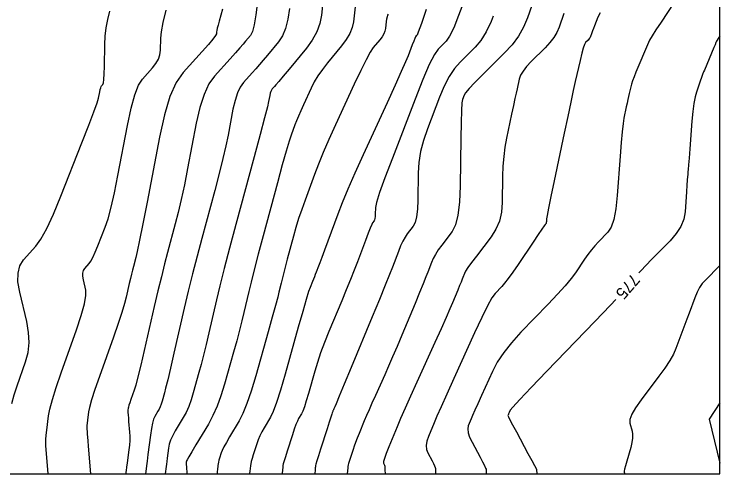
# Model space of a CAD drawing. Extents: x 2082232 to 2083549, y 592624 to 593832.
# Drawn here: x 2083507.14 to 2083549.07, y 592623.8 to 592651.11 of the extents above; entities that cross this region are included whole.
import ezdxf

# ---------------------------------------------------------------- set-up
doc = ezdxf.new("R2010")
doc.units = 0
for name, color, linetype in [('DT_X_Contour_Major', 7, 'Continuous'), ('DT_X_Contour_Minor', 7, 'Continuous'), ('DT_X_TIN_Hull', 7, 'Continuous')]:
    doc.layers.add(name, color=color, linetype=linetype)

msp = doc.modelspace()

# ---------------------------------------------------------------- linework, layer by layer
at = {"layer": 'DT_X_Contour_Major'}
for points in [[(2083525.547, 592652.419), (2083525.397, 592651.052), (2083525.3, 592650.544), (2083525.119, 592650.049), (2083524.856, 592649.564), (2083524.509, 592649.091), (2083523.475, 592647.843), (2083523.129, 592647.427), (2083522.869, 592647.115), (2083522.694, 592646.907), (2083522.604, 592646.803), (2083522.477, 592646.662), (2083522.432, 592646.599), (2083522.392, 592646.515), (2083522.358, 592646.409), (2083522.329, 592646.282), (2083522.259, 592645.916), (2083522.186, 592645.608), (2083522.017, 592644.957), (2083521.754, 592643.965), (2083521.396, 592642.631), (2083520.314, 592638.617), (2083519.938, 592637.208), (2083519.621, 592635.992), (2083519.363, 592634.968), (2083519.164, 592634.137), (2083518.712, 592632.178), (2083518.548, 592631.479), (2083518.395, 592630.852), (2083518.253, 592630.297), (2083518.121, 592629.813), (2083517.784, 592628.619), (2083517.652, 592628.19), (2083517.508, 592627.801), (2083517.351, 592627.45), (2083517.182, 592627.138), (2083516.715, 592626.359), (2083516.559, 592626.076), (2083516.438, 592625.81), (2083516.355, 592625.562), (2083516.307, 592625.331), (2083516.23, 592624.741), (2083516.203, 592624.537), (2083516.182, 592624.371), (2083516.165, 592624.241), (2083516.106, 592623.798)], [(2083506.997, 592627.98), (2083507.136, 592628.49), (2083507.31, 592629.02), (2083507.816, 592630.458), (2083507.963, 592631.011), (2083508.023, 592631.593), (2083507.997, 592632.204), (2083507.884, 592632.843), (2083507.467, 592634.587), (2083507.364, 592635.197), (2083507.369, 592635.719), (2083507.482, 592636.155), (2083507.701, 592636.503), (2083508.43, 592637.315), (2083508.728, 592637.73), (2083509.074, 592638.365), (2083509.469, 592639.219), (2083509.913, 592640.294), (2083511.16, 592643.454), (2083511.572, 592644.509), (2083511.875, 592645.303), (2083512.067, 592645.838), (2083512.15, 592646.112), (2083512.223, 592646.496), (2083512.251, 592646.627), (2083512.279, 592646.729), (2083512.308, 592646.803), (2083512.337, 592646.85), (2083512.415, 592646.936), (2083512.442, 592647.026), (2083512.465, 592647.232), (2083512.483, 592647.554), (2083512.497, 592647.991), (2083512.527, 592649.311), (2083512.554, 592649.806), (2083512.612, 592650.301), (2083512.701, 592650.796), (2083512.821, 592651.29)], [(2083535.594, 592650.978), (2083535.481, 592650.679), (2083535.181, 592650.048), (2083534.866, 592649.535), (2083534.535, 592649.141), (2083533.633, 592648.248), (2083533.303, 592647.868), (2083532.99, 592647.395), (2083532.694, 592646.83), (2083532.415, 592646.173), (2083531.694, 592644.299), (2083531.456, 592643.609), (2083531.285, 592642.942), (2083531.179, 592642.3), (2083531.139, 592641.681), (2083531.12, 592640.064), (2083531.097, 592639.512), (2083531.044, 592639.068), (2083530.959, 592638.734), (2083530.844, 592638.508), (2083530.496, 592638.049), (2083530.365, 592637.856), (2083530.234, 592637.618), (2083530.103, 592637.337), (2083529.971, 592637.012), (2083529.62, 592636.086), (2083529.446, 592635.641), (2083529.188, 592635.001), (2083528.846, 592634.165), (2083528.419, 592633.134), (2083527.169, 592630.123), (2083526.757, 592629.13), (2083526.456, 592628.407), (2083526.267, 592627.955), (2083526.191, 592627.774), (2083526.135, 592627.653), (2083526.116, 592627.609), (2083526.099, 592627.57), (2083526.084, 592627.536), (2083526.071, 592627.506), (2083526.041, 592627.432), (2083526.013, 592627.351), (2083525.951, 592627.165), (2083525.856, 592626.872), (2083525.728, 592626.473), (2083525.341, 592625.269), (2083525.213, 592624.87), (2083525.121, 592624.574), (2083525.065, 592624.383), (2083525.044, 592624.296), (2083525.035, 592624.203), (2083525.032, 592624.167), (2083525.028, 592624.126), (2083525.024, 592624.081), (2083525.019, 592624.033), (2083524.997, 592623.798)], [(2083549.073, 592649.81), (2083548.906, 592649.554), (2083548.881, 592649.508), (2083548.841, 592649.42), (2083548.784, 592649.289), (2083548.71, 592649.117), (2083548.15, 592647.784), (2083548.105, 592647.673), (2083548.049, 592647.525), (2083547.982, 592647.34), (2083547.903, 592647.117), (2083547.678, 592646.473), (2083547.598, 592646.185), (2083547.527, 592645.802), (2083547.465, 592645.326), (2083547.412, 592644.756), (2083547.282, 592643.109), (2083547.239, 592642.561), (2083547.206, 592642.151), (2083547.185, 592641.879), (2083547.174, 592641.744), (2083547.16, 592641.57), (2083547.152, 592641.457), (2083547.137, 592641.25), (2083547.115, 592640.948), (2083547.086, 592640.551), (2083547, 592639.365), (2083546.921, 592638.925), (2083546.748, 592638.492), (2083546.481, 592638.067), (2083546.12, 592637.65), (2083545.032, 592636.549), (2083544.667, 592636.175), (2083544.386, 592635.879), (2083544.255, 592635.733)], [(2083542.883, 592634.147), (2083542.574, 592633.822), (2083541.634, 592632.843), (2083538.796, 592629.898), (2083537.861, 592628.925), (2083537.187, 592628.215), (2083536.773, 592627.768), (2083536.619, 592627.585), (2083536.556, 592627.446), (2083536.535, 592627.398), (2083536.518, 592627.36), (2083536.505, 592627.331), (2083536.496, 592627.311), (2083536.479, 592627.269), (2083536.506, 592627.196), (2083536.598, 592627.008), (2083536.757, 592626.705), (2083536.981, 592626.287), (2083537.667, 592625.018), (2083537.892, 592624.601), (2083538.053, 592624.302), (2083538.15, 592624.119), (2083538.182, 592624.054), (2083538.187, 592623.798)]]:
    msp.add_lwpolyline(points, dxfattribs=at)
at = {"layer": 'DT_X_Contour_Minor'}
for points in [[(2083547.804, 592654.045), (2083545.574, 592650.629), (2083545.274, 592650.165), (2083545.049, 592649.809), (2083544.9, 592649.562), (2083544.827, 592649.423), (2083544.085, 592647.661), (2083543.974, 592647.386), (2083543.884, 592647.147), (2083543.817, 592646.945), (2083543.772, 592646.779), (2083543.683, 592646.385), (2083543.648, 592646.224), (2083543.607, 592646.038), (2083543.562, 592645.828), (2083543.513, 592645.592), (2083543.374, 592644.931), (2083543.321, 592644.604), (2083543.265, 592644.119), (2083543.205, 592643.477), (2083543.143, 592642.677), (2083542.974, 592640.333), (2083542.892, 592639.537), (2083542.773, 592638.907), (2083542.617, 592638.444), (2083542.424, 592638.147), (2083541.861, 592637.577), (2083541.651, 592637.352), (2083541.442, 592637.105), (2083541.236, 592636.837), (2083541.031, 592636.546), (2083540.489, 592635.743), (2083540.235, 592635.401), (2083539.881, 592634.977), (2083539.426, 592634.471), (2083538.87, 592633.883), (2083537.255, 592632.208), (2083536.695, 592631.591), (2083536.226, 592630.998), (2083535.847, 592630.428), (2083535.559, 592629.881), (2083534.911, 592628.455), (2083534.691, 592627.967), (2083534.515, 592627.574), (2083534.383, 592627.274), (2083534.296, 592627.069), (2083534.122, 592626.646), (2083534.087, 592626.467), (2083534.113, 592626.244), (2083534.199, 592625.979), (2083534.347, 592625.672), (2083534.821, 592624.795), (2083534.977, 592624.504), (2083535.088, 592624.288), (2083535.155, 592624.147), (2083535.178, 592624.082), (2083535.183, 592623.798)], [(2083538.148, 592652.367), (2083537.639, 592650.88), (2083537.41, 592650.33), (2083537.104, 592649.797), (2083536.722, 592649.28), (2083536.263, 592648.78), (2083534.936, 592647.467), (2083534.497, 592647.025), (2083534.172, 592646.682), (2083533.963, 592646.438), (2083533.869, 592646.295), (2083533.773, 592646.044), (2083533.739, 592645.829), (2083533.712, 592645.373), (2083533.691, 592644.675), (2083533.675, 592643.737), (2083533.642, 592640.912), (2083533.603, 592639.947), (2083533.509, 592639.172), (2083533.362, 592638.588), (2083533.161, 592638.193), (2083532.552, 592637.392), (2083532.342, 592637.102), (2083532.168, 592636.833), (2083532.031, 592636.585), (2083531.931, 592636.357), (2083531.71, 592635.776), (2083531.602, 592635.498), (2083531.44, 592635.096), (2083531.225, 592634.572), (2083530.958, 592633.926), (2083530.174, 592632.039), (2083529.891, 592631.361), (2083529.628, 592630.744), (2083529.385, 592630.187), (2083529.164, 592629.691), (2083528.6, 592628.449), (2083528.4, 592628.006), (2083528.224, 592627.609), (2083528.072, 592627.257), (2083527.944, 592626.95), (2083527.632, 592626.194), (2083527.522, 592625.922), (2083527.426, 592625.671), (2083527.343, 592625.443), (2083527.273, 592625.237), (2083527.106, 592624.716), (2083527.051, 592624.543), (2083527.011, 592624.416), (2083526.987, 592624.333), (2083526.978, 592624.296), (2083526.974, 592624.255), (2083526.972, 592624.234), (2083526.969, 592624.201), (2083526.965, 592624.155), (2083526.931, 592623.798)], [(2083521.595, 592651.846), (2083521.498, 592651.069), (2083521.397, 592650.476), (2083521.293, 592650.068), (2083521.186, 592649.843), (2083520.894, 592649.492), (2083520.755, 592649.328), (2083520.555, 592649.1), (2083520.295, 592648.809), (2083519.975, 592648.454), (2083519.041, 592647.422), (2083518.71, 592646.957), (2083518.419, 592646.336), (2083518.167, 592645.56), (2083517.955, 592644.627), (2083517.441, 592641.933), (2083517.251, 592640.969), (2083517.066, 592640.1), (2083516.887, 592639.324), (2083516.713, 592638.643), (2083516.257, 592636.95), (2083516.08, 592636.273), (2083515.888, 592635.511), (2083515.684, 592634.664), (2083515.466, 592633.732), (2083514.867, 592631.133), (2083514.661, 592630.255), (2083514.493, 592629.567), (2083514.363, 592629.071), (2083514.27, 592628.767), (2083514.074, 592628.21), (2083514.009, 592628.022), (2083513.961, 592627.875), (2083513.93, 592627.769), (2083513.916, 592627.705), (2083513.902, 592627.588), (2083513.898, 592627.548), (2083513.895, 592627.514), (2083513.894, 592627.487), (2083513.894, 592627.467), (2083513.91, 592627.278), (2083513.923, 592627.122), (2083513.94, 592626.912), (2083513.993, 592626.276), (2083514.006, 592626.031), (2083514.004, 592625.773), (2083513.987, 592625.503), (2083513.957, 592625.219), (2083513.855, 592624.446), (2083513.822, 592624.191), (2083513.798, 592624.006), (2083513.783, 592623.891), (2083513.777, 592623.846), (2083513.77, 592623.798)], [(2083533.89, 592651.977), (2083533.551, 592651.027), (2083533.257, 592650.298), (2083533.009, 592649.79), (2083532.807, 592649.503), (2083532.329, 592649.03), (2083532.109, 592648.711), (2083531.808, 592648.108), (2083531.425, 592647.222), (2083530.961, 592646.052), (2083529.615, 592642.555), (2083529.173, 592641.389), (2083528.857, 592640.512), (2083528.667, 592639.924), (2083528.602, 592639.626), (2083528.597, 592639.216), (2083528.592, 592639.077), (2083528.578, 592638.964), (2083528.557, 592638.88), (2083528.528, 592638.822), (2083528.439, 592638.707), (2083528.388, 592638.609), (2083528.299, 592638.403), (2083528.174, 592638.089), (2083528.012, 592637.666), (2083527.53, 592636.395), (2083527.336, 592635.893), (2083527.117, 592635.339), (2083526.872, 592634.733), (2083526.601, 592634.075), (2083525.844, 592632.252), (2083525.578, 592631.592), (2083525.349, 592630.98), (2083525.155, 592630.415), (2083524.998, 592629.898), (2083524.627, 592628.582), (2083524.497, 592628.136), (2083524.385, 592627.786), (2083524.292, 592627.532), (2083524.217, 592627.374), (2083524.041, 592627.08), (2083523.968, 592626.938), (2083523.883, 592626.731), (2083523.784, 592626.46), (2083523.672, 592626.124), (2083523.357, 592625.142), (2083523.253, 592624.813), (2083523.177, 592624.563), (2083523.129, 592624.391), (2083523.11, 592624.297), (2083523.096, 592624.151), (2083523.087, 592624.051), (2083523.063, 592623.798)], [(2083509.164, 592623.798), (2083509.023, 592625.491), (2083509.019, 592625.641), (2083509.027, 592625.84), (2083509.048, 592626.088), (2083509.08, 592626.386), (2083509.184, 592627.246), (2083509.26, 592627.648), (2083509.411, 592628.208), (2083509.636, 592628.926), (2083509.935, 592629.802), (2083510.833, 592632.349), (2083511.121, 592633.213), (2083511.311, 592633.897), (2083511.402, 592634.398), (2083511.396, 592634.719), (2083511.25, 592635.331), (2083511.214, 592635.546), (2083511.216, 592635.729), (2083511.255, 592635.882), (2083511.332, 592636.005), (2083511.589, 592636.29), (2083511.693, 592636.436), (2083511.815, 592636.659), (2083511.954, 592636.959), (2083512.109, 592637.337), (2083512.548, 592638.447), (2083512.718, 592638.951), (2083512.901, 592639.631), (2083513.096, 592640.487), (2083513.303, 592641.518), (2083513.872, 592644.501), (2083514.087, 592645.512), (2083514.306, 592646.306), (2083514.529, 592646.883), (2083514.755, 592647.243), (2083515.363, 592647.915), (2083515.563, 592648.169), (2083515.708, 592648.428), (2083515.797, 592648.692), (2083515.831, 592648.961), (2083515.848, 592649.685), (2083515.888, 592650.05), (2083515.997, 592650.604), (2083516.175, 592651.346)], [(2083519.514, 592651.408), (2083519.318, 592650.692), (2083519.253, 592650.451), (2083519.207, 592650.265), (2083519.179, 592650.134), (2083519.168, 592650.059), (2083519.166, 592649.931), (2083519.111, 592649.83), (2083518.951, 592649.624), (2083518.684, 592649.311), (2083518.31, 592648.893), (2083517.173, 592647.636), (2083516.765, 592647.043), (2083516.395, 592646.206), (2083516.062, 592645.125), (2083515.768, 592643.8), (2083515.032, 592639.941), (2083514.783, 592638.65), (2083514.591, 592637.671), (2083514.454, 592637.004), (2083514.372, 592636.648), (2083514.229, 592636.117), (2083514.173, 592635.904), (2083514.113, 592635.664), (2083514.049, 592635.398), (2083513.98, 592635.105), (2083513.792, 592634.289), (2083513.692, 592633.911), (2083513.532, 592633.392), (2083513.313, 592632.73), (2083513.034, 592631.926), (2083512.211, 592629.592), (2083511.939, 592628.804), (2083511.737, 592628.188), (2083511.608, 592627.745), (2083511.55, 592627.476), (2083511.491, 592626.987), (2083511.473, 592626.818), (2083511.461, 592626.677), (2083511.456, 592626.564), (2083511.459, 592626.479), (2083511.474, 592626.291), (2083511.483, 592626.185), (2083511.518, 592625.762), (2083511.545, 592625.444), (2083511.681, 592623.798)], [(2083523.496, 592651.449), (2083523.399, 592650.807), (2083523.258, 592650.262), (2083523.075, 592649.816), (2083522.848, 592649.467), (2083522.184, 592648.667), (2083521.942, 592648.378), (2083521.712, 592648.108), (2083521.494, 592647.858), (2083521.289, 592647.628), (2083520.759, 592647.042), (2083520.571, 592646.778), (2083520.406, 592646.426), (2083520.263, 592645.984), (2083520.142, 592645.455), (2083519.85, 592643.924), (2083519.718, 592643.289), (2083519.542, 592642.529), (2083519.321, 592641.645), (2083519.055, 592640.637), (2083518.286, 592637.784), (2083518.005, 592636.722), (2083517.738, 592635.678), (2083517.486, 592634.651), (2083517.248, 592633.642), (2083516.632, 592630.972), (2083516.424, 592630.074), (2083516.26, 592629.38), (2083516.141, 592628.89), (2083516.068, 592628.606), (2083515.931, 592628.119), (2083515.877, 592627.945), (2083515.818, 592627.786), (2083515.754, 592627.644), (2083515.685, 592627.517), (2083515.495, 592627.2), (2083515.426, 592627.041), (2083515.36, 592626.805), (2083515.298, 592626.491), (2083515.24, 592626.098), (2083515.089, 592624.946), (2083515.039, 592624.562), (2083515.001, 592624.277), (2083514.976, 592624.088), (2083514.938, 592623.798)], [(2083527.396, 592651.546), (2083527.298, 592650.654), (2083527.227, 592650.314), (2083527.086, 592649.962), (2083526.874, 592649.599), (2083526.593, 592649.223), (2083525.75, 592648.207), (2083525.452, 592647.827), (2083525.191, 592647.45), (2083524.966, 592647.077), (2083524.778, 592646.706), (2083524.325, 592645.722), (2083524.166, 592645.37), (2083524.028, 592645.053), (2083523.911, 592644.771), (2083523.816, 592644.523), (2083523.589, 592643.909), (2083523.475, 592643.56), (2083523.303, 592642.972), (2083523.072, 592642.147), (2083522.783, 592641.085), (2083521.934, 592637.933), (2083521.642, 592636.841), (2083521.402, 592635.927), (2083521.215, 592635.191), (2083521.081, 592634.633), (2083520.793, 592633.384), (2083520.673, 592632.885), (2083520.53, 592632.325), (2083520.364, 592631.703), (2083520.175, 592631.02), (2083519.638, 592629.118), (2083519.428, 592628.435), (2083519.197, 592627.815), (2083518.948, 592627.256), (2083518.679, 592626.76), (2083517.935, 592625.518), (2083517.691, 592625.11), (2083517.517, 592624.815), (2083517.411, 592624.633), (2083517.375, 592624.565), (2083517.371, 592624.536), (2083517.37, 592624.524), (2083517.368, 592624.513), (2083517.367, 592624.501), (2083517.365, 592624.489), (2083517.361, 592624.457), (2083517.36, 592624.434), (2083517.362, 592624.391), (2083517.365, 592624.327), (2083517.37, 592624.242), (2083517.4, 592623.798)], [(2083531.621, 592651.376), (2083531.333, 592650.549), (2083531.153, 592650.045), (2083531.079, 592649.864), (2083531.025, 592649.811), (2083530.996, 592649.763), (2083530.949, 592649.66), (2083530.882, 592649.5), (2083530.798, 592649.285), (2083530.548, 592648.636), (2083530.4, 592648.278), (2083530.141, 592647.692), (2083529.773, 592646.878), (2083529.295, 592645.834), (2083527.875, 592642.748), (2083527.381, 592641.66), (2083526.965, 592640.711), (2083526.626, 592639.901), (2083526.366, 592639.229), (2083525.775, 592637.624), (2083525.574, 592637.08), (2083525.416, 592636.651), (2083525.3, 592636.339), (2083525.226, 592636.142), (2083525.085, 592635.771), (2083525.032, 592635.633), (2083524.979, 592635.496), (2083524.924, 592635.361), (2083524.87, 592635.227), (2083524.723, 592634.873), (2083524.637, 592634.626), (2083524.492, 592634.15), (2083524.287, 592633.446), (2083524.022, 592632.513), (2083523.235, 592629.721), (2083522.959, 592628.776), (2083522.722, 592628.033), (2083522.524, 592627.495), (2083522.364, 592627.159), (2083521.991, 592626.535), (2083521.859, 592626.3), (2083521.742, 592626.063), (2083521.64, 592625.823), (2083521.555, 592625.581), (2083521.346, 592624.933), (2083521.277, 592624.711), (2083521.225, 592624.531), (2083521.192, 592624.393), (2083521.176, 592624.298), (2083521.157, 592624.099), (2083521.146, 592623.976), (2083521.129, 592623.798)], [(2083529.368, 592651.111), (2083529.327, 592651.036), (2083529.293, 592650.938), (2083529.266, 592650.817), (2083529.245, 592650.673), (2083529.2, 592650.257), (2083529.166, 592650.098), (2083529.1, 592649.934), (2083529.002, 592649.765), (2083528.871, 592649.59), (2083528.478, 592649.116), (2083528.296, 592648.847), (2083528.048, 592648.395), (2083527.731, 592647.761), (2083527.347, 592646.945), (2083526.233, 592644.524), (2083525.841, 592643.659), (2083525.502, 592642.879), (2083525.215, 592642.185), (2083524.98, 592641.576), (2083524.424, 592640.065), (2083524.224, 592639.506), (2083524.042, 592638.961), (2083523.878, 592638.429), (2083523.732, 592637.913), (2083523.366, 592636.553), (2083523.24, 592636.081), (2083523.136, 592635.687), (2083523.056, 592635.369), (2083522.998, 592635.129), (2083522.873, 592634.59), (2083522.798, 592634.291), (2083522.665, 592633.797), (2083522.476, 592633.11), (2083522.228, 592632.228), (2083521.492, 592629.617), (2083521.224, 592628.715), (2083520.971, 592627.969), (2083520.734, 592627.379), (2083520.512, 592626.944), (2083519.941, 592625.99), (2083519.749, 592625.663), (2083519.601, 592625.395), (2083519.497, 592625.187), (2083519.437, 592625.039), (2083519.336, 592624.723), (2083519.301, 592624.608), (2083519.274, 592624.499), (2083519.254, 592624.395), (2083519.242, 592624.298), (2083519.218, 592624.047), (2083519.211, 592623.964), (2083519.205, 592623.902), (2083519.201, 592623.861), (2083519.199, 592623.841), (2083519.195, 592623.798)], [(2083539.793, 592651.149), (2083539.514, 592650.331), (2083539.383, 592650.025), (2083539.202, 592649.718), (2083538.97, 592649.413), (2083538.687, 592649.107), (2083537.864, 592648.293), (2083537.588, 592647.999), (2083537.377, 592647.727), (2083537.231, 592647.478), (2083537.15, 592647.252), (2083537.02, 592646.677), (2083536.964, 592646.422), (2083536.891, 592646.086), (2083536.803, 592645.67), (2083536.699, 592645.174), (2083536.4, 592643.744), (2083536.301, 592643.201), (2083536.228, 592642.644), (2083536.181, 592642.074), (2083536.161, 592641.49), (2083536.143, 592639.915), (2083536.096, 592639.345), (2083535.97, 592638.816), (2083535.763, 592638.326), (2083535.477, 592637.878), (2083534.608, 592636.735), (2083534.319, 592636.349), (2083534.103, 592636.048), (2083533.96, 592635.832), (2083533.89, 592635.702), (2083533.801, 592635.467), (2083533.757, 592635.354), (2083533.691, 592635.192), (2083533.604, 592634.979), (2083533.496, 592634.718), (2083533.179, 592633.954), (2083533.024, 592633.592), (2083532.799, 592633.081), (2083532.503, 592632.42), (2083532.137, 592631.609), (2083531.064, 592629.246), (2083530.69, 592628.415), (2083530.37, 592627.694), (2083530.104, 592627.084), (2083529.894, 592626.585), (2083529.406, 592625.4), (2083529.249, 592625.007), (2083529.142, 592624.716), (2083529.085, 592624.528), (2083529.079, 592624.442), (2083529.129, 592624.348), (2083529.146, 592624.309), (2083529.158, 592624.261), (2083529.166, 592624.203), (2083529.17, 592624.137), (2083529.173, 592623.949), (2083529.174, 592623.887), (2083529.175, 592623.843), (2083529.176, 592623.815), (2083529.176, 592623.805), (2083529.176, 592623.798)], [(2083541.953, 592651.178), (2083541.825, 592650.917), (2083541.626, 592650.417), (2083541.559, 592650.246), (2083541.505, 592650.108), (2083541.465, 592650.003), (2083541.439, 592649.931), (2083541.388, 592649.782), (2083541.365, 592649.727), (2083541.332, 592649.671), (2083541.29, 592649.616), (2083541.238, 592649.56), (2083541.089, 592649.413), (2083541.027, 592649.306), (2083540.952, 592649.095), (2083540.865, 592648.78), (2083540.765, 592648.362), (2083540.482, 592647.108), (2083540.361, 592646.564), (2083540.212, 592645.871), (2083540.033, 592645.03), (2083539.825, 592644.04), (2083539.231, 592641.203), (2083539.036, 592640.265), (2083538.895, 592639.577), (2083538.809, 592639.141), (2083538.778, 592638.955), (2083538.766, 592638.794), (2083538.76, 592638.739), (2083538.752, 592638.696), (2083538.741, 592638.664), (2083538.728, 592638.644), (2083538.689, 592638.605), (2083538.634, 592638.529), (2083538.498, 592638.332), (2083538.281, 592638.012), (2083537.982, 592637.571), (2083537.078, 592636.232), (2083536.763, 592635.774), (2083536.496, 592635.403), (2083536.277, 592635.12), (2083536.107, 592634.924), (2083535.715, 592634.518), (2083535.529, 592634.257), (2083535.264, 592633.78), (2083534.92, 592633.087), (2083534.498, 592632.178), (2083533.267, 592629.465), (2083532.847, 592628.537), (2083532.512, 592627.788), (2083532.261, 592627.218), (2083532.095, 592626.827), (2083531.764, 592626.023), (2083531.668, 592625.737), (2083531.627, 592625.48), (2083531.642, 592625.254), (2083531.713, 592625.057), (2083531.975, 592624.572), (2083532.061, 592624.406), (2083532.123, 592624.274), (2083532.161, 592624.175), (2083532.174, 592624.11), (2083532.176, 592623.979), (2083532.177, 592623.934), (2083532.178, 592623.899), (2083532.179, 592623.856), (2083532.18, 592623.798)], [(2083549.073, 592636.183), (2083548.189, 592635.293), (2083548.025, 592635.101), (2083547.871, 592634.865), (2083547.726, 592634.584), (2083547.591, 592634.26), (2083547.245, 592633.335), (2083547.117, 592632.994), (2083546.994, 592632.664), (2083546.875, 592632.346), (2083546.76, 592632.039), (2083546.459, 592631.236), (2083546.312, 592630.907), (2083546.094, 592630.524), (2083545.807, 592630.086), (2083545.45, 592629.593), (2083544.404, 592628.206), (2083544.068, 592627.729), (2083543.841, 592627.337), (2083543.726, 592627.032), (2083543.721, 592626.812), (2083543.854, 592626.34), (2083543.887, 592626.147), (2083543.884, 592625.922), (2083543.847, 592625.663), (2083543.774, 592625.373), (2083543.534, 592624.554), (2083543.456, 592624.282), (2083543.404, 592624.082), (2083543.378, 592623.954), (2083543.376, 592623.897), (2083543.428, 592623.798)], [(2083549.073, 592628.009), (2083548.428, 592627.051), (2083549.073, 592624.426)]]:
    msp.add_lwpolyline(points, dxfattribs=at)
at = {"layer": 'DT_X_TIN_Hull'}
msp.add_lwpolyline([(2083506.902, 592623.798), (2083513.4, 592623.798), (2083516.849, 592623.798), (2083517.896, 592623.798), (2083528.077, 592623.798), (2083528.746, 592623.798), (2083538.863, 592623.798), (2083539.185, 592623.798), (2083549.073, 592623.798), (2083549.073, 592627.037), (2083549.073, 592629.05), (2083549.073, 592634.924), (2083549.073, 592638.283), (2083549.073, 592638.425), (2083549.073, 592638.772), (2083549.073, 592645.95), (2083549.073, 592648.047), (2083549.073, 592649.5), (2083549.073, 592653.252)], dxfattribs=at)

# ---------------------------------------------------------------- texts
at = {"layer": 'DT_X_Contour_Major'}
msp.add_text('775', height=0.7, rotation=229.126, dxfattribs=at).set_placement((2083543.851, 592635.736))

doc.saveas('drawing.dxf')
